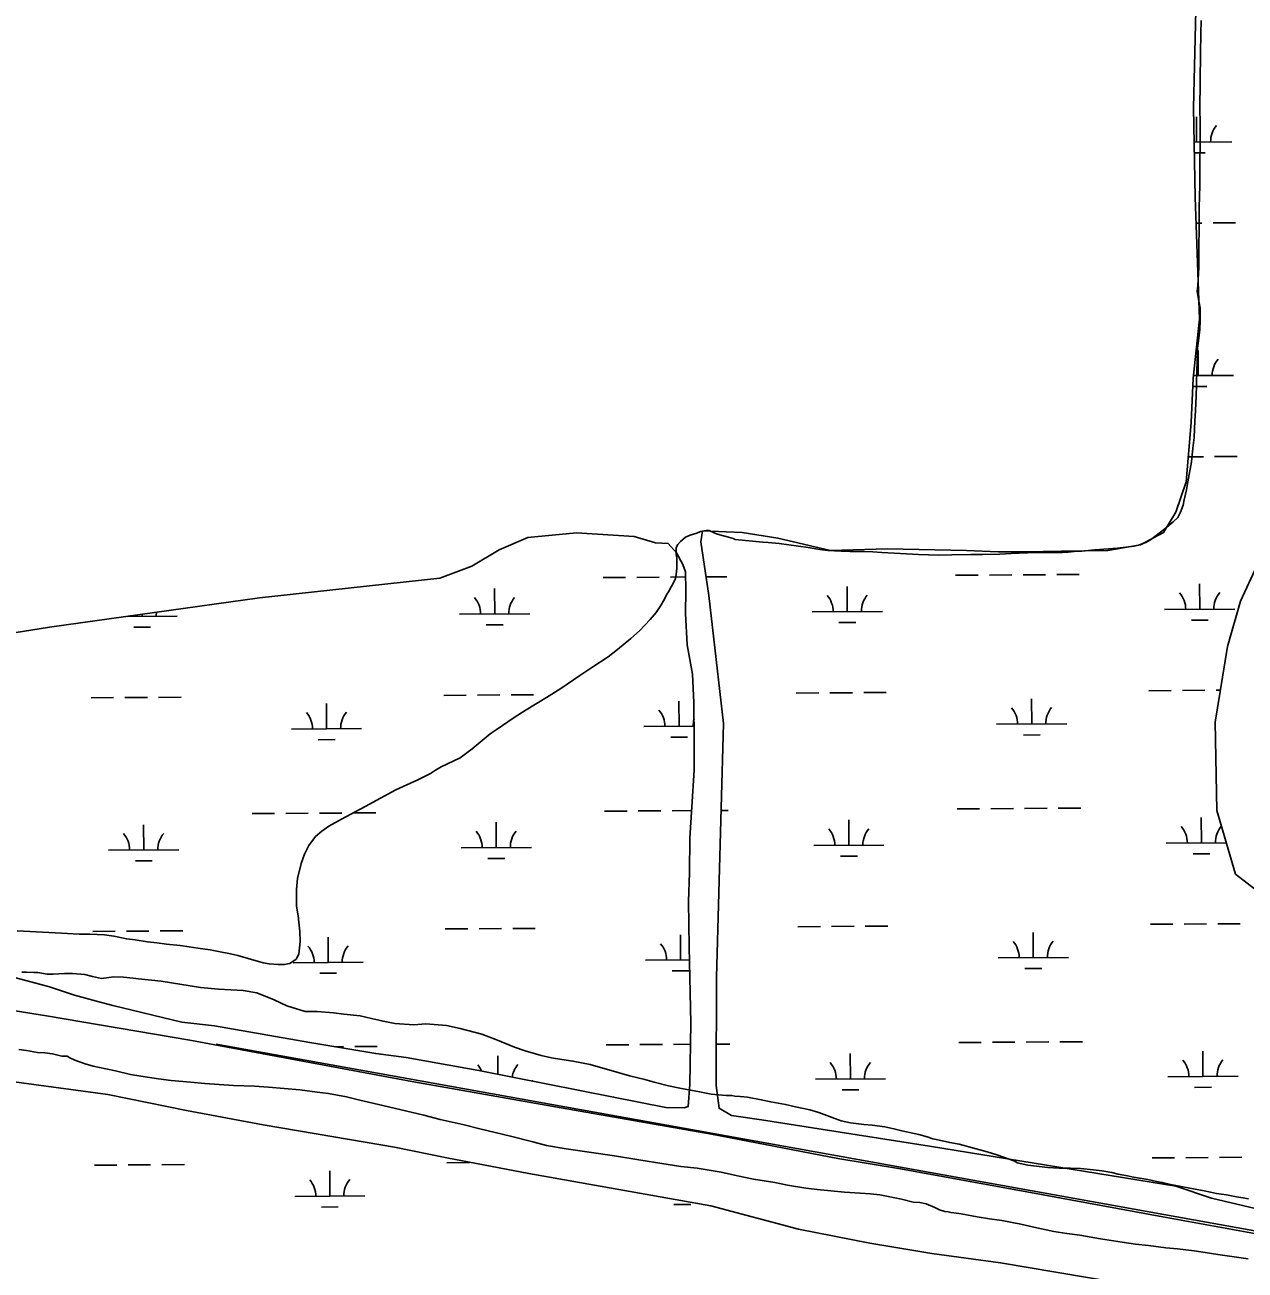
# Model space of a CAD drawing. Extents: x 3508733 to 3546731, y 546897 to 572481.
# Drawn here: x 3516242 to 3517979, y 555449 to 557222 of the extents above; entities that cross this region are included whole.
import ezdxf

# ---------------------------------------------------------------- set-up
doc = ezdxf.new("R2010")
doc.units = 0
for name, color, linetype in [('V-RAIL-TRAK', 7, 'Continuous'), ('V-ROAD-CNTR', 7, 'Continuous'), ('V-SITE-VEGE', 7, 'Continuous'), ('V-WETL-SWMP', 7, 'Continuous')]:
    doc.layers.add(name, color=color, linetype=linetype)

msp = doc.modelspace()

# ---------------------------------------------------------------- linework, layer by layer
at = {"layer": 'V-RAIL-TRAK'}
msp.add_lwpolyline([(3516090.8, 555839.8), (3516272.5, 555810.8), (3516476.3, 555776.2), (3516619.2, 555749.8), (3516792.7, 555717.3), (3516986.4, 555683.4), (3517219, 555642.4), (3517399.3, 555608), (3517488.2, 555593.1), (3517668.3, 555560.2), (3517861.6, 555524.9), (3518018.2, 555496.4), (3518211.5, 555461.3), (3518362.9, 555434.9)], dxfattribs=at)
at = {"layer": 'V-ROAD-CNTR'}
msp.add_lwpolyline([(3516514, 555770.7), (3518504.7, 555413), (3521298.4, 554907.1), (3523660.2, 554486.2), (3525992.9, 554060.5)], dxfattribs=at)
at = {"layer": 'V-SITE-VEGE'}
for p, q in [((3516233, 555763), (3516244.1, 555761.5)), ((3516244.1, 555761.5), (3516259.4, 555758.9)), ((3516259.4, 555758.9), (3516270.2, 555758.5)), ((3516270.2, 555758.5), (3516280.9, 555756.7)), ((3516280.9, 555756.7), (3516294.4, 555753.4)), ((3516294.4, 555753.4), (3516301.6, 555753.4)), ((3516301.6, 555753.4), (3516305.5, 555751.2)), ((3516305.5, 555751.2), (3516312.6, 555748)), ((3516312.6, 555748), (3516327.6, 555742.5)), ((3516327.6, 555742.5), (3516338.7, 555739.3)), ((3516338.7, 555739.3), (3516356.9, 555735.6)), ((3516356.9, 555735.6), (3516370.8, 555732.7)), ((3516370.8, 555732.7), (3516391.9, 555727.6)), ((3516391.9, 555727.6), (3516406.9, 555725)), ((3516406.9, 555725), (3516431.9, 555721.4)), ((3516431.9, 555721.4), (3516450.1, 555719.1)), ((3516450.1, 555719.1), (3516477.2, 555716.5)), ((3516477.2, 555716.5), (3516497.9, 555714.6)), ((3516497.9, 555714.6), (3516538.7, 555711.6)), ((3516538.7, 555711.6), (3516568.7, 555710.8)), ((3516568.7, 555710.8), (3516588.3, 555709.6)), ((3516588.3, 555709.6), (3516633.3, 555705.8)), ((3516633.3, 555705.8), (3516658, 555702.5)), ((3516658, 555702.5), (3516673.7, 555700.6)), ((3516673.7, 555700.6), (3516699.4, 555695.5)), ((3516699.4, 555695.5), (3516718.7, 555691.1)), ((3516718.7, 555691.1), (3516751.5, 555683.5)), ((3516751.5, 555683.5), (3516809.7, 555669.7)), ((3516809.7, 555669.7), (3516832.9, 555663.5)), ((3516832.9, 555663.5), (3516867.1, 555655.8)), ((3516867.1, 555655.8), (3516889.6, 555650)), ((3516889.6, 555650), (3516911.1, 555644.9)), ((3516911.1, 555644.9), (3516933.2, 555639.8)), ((3516933.2, 555639.8), (3516964.6, 555631.5)), ((3516964.6, 555631.5), (3516984.2, 555626.4)), ((3516984.2, 555626.4), (3517012.4, 555621.6)), ((3517012.4, 555621.6), (3517081, 555611.6)), ((3517081, 555611.6), (3517115.6, 555606.1)), ((3517115.6, 555606.1), (3517139.5, 555602.1)), ((3517139.5, 555602.1), (3517175.6, 555596.6)), ((3517175.6, 555596.6), (3517198.8, 555594)), ((3517198.8, 555594), (3517233.1, 555588.5)), ((3517233.1, 555588.5), (3517256.3, 555583.4)), ((3517256.3, 555583.4), (3517279.2, 555578.6)), ((3517279.2, 555578.6), (3517309.5, 555573.5)), ((3517309.5, 555573.5), (3517327.4, 555569.8)), ((3517327.4, 555569.8), (3517353.4, 555565.8)), ((3517353.4, 555565.8), (3517369.5, 555563.6)), ((3517369.5, 555563.6), (3517408.4, 555559.8)), ((3517408.4, 555559.8), (3517430.9, 555558.3)), ((3517430.9, 555558.3), (3517445.6, 555557.5)), ((3517445.6, 555557.5), (3517458.8, 555556)), ((3517458.8, 555556), (3517477.7, 555552.4)), ((3517477.7, 555552.4), (3517489.5, 555549.8)), ((3517489.5, 555549.8), (3517506.3, 555545.8)), ((3517506.3, 555545.8), (3517515.9, 555545)), ((3517515.9, 555545), (3517524.8, 555543.2)), ((3517524.8, 555543.2), (3517537, 555538.2)), ((3517537, 555538.2), (3517543.7, 555534.9)), ((3517543.7, 555534.9), (3517551.6, 555532.4)), ((3517551.6, 555532.4), (3517556.2, 555532)), ((3517556.2, 555532), (3517559.8, 555530.9)), ((3517559.8, 555530.9), (3517564.3, 555530.5)), ((3517564.3, 555530.5), (3517574.9, 555529.1)), ((3517574.9, 555529.1), (3517597.6, 555524.8)), ((3517597.6, 555524.8), (3517615.1, 555521.9)), ((3517615.1, 555521.9), (3517632.7, 555519.4)), ((3517632.7, 555519.4), (3517659.5, 555514.4)), ((3517659.5, 555514.4), (3517678.3, 555510.1)), ((3517678.3, 555510.1), (3517706.5, 555504.1)), ((3517706.5, 555504.1), (3517725.1, 555500.9)), ((3517725.1, 555500.9), (3517743.6, 555498.7)), ((3517743.6, 555498.7), (3517773.2, 555493.7)), ((3517773.2, 555493.7), (3517804.1, 555488.6)), ((3517804.1, 555488.6), (3517823, 555486.1)), ((3517823, 555486.1), (3517841.2, 555484.2)), ((3517841.2, 555484.2), (3517866.3, 555480.6)), ((3517866.3, 555480.6), (3517882.5, 555479.1)), ((3517882.5, 555479.1), (3517906.2, 555476.2)), ((3517906.2, 555476.2), (3517922.3, 555474)), ((3517922.3, 555474), (3517939.9, 555471.2)), ((3517939.9, 555471.2), (3517966.7, 555467.5)), ((3517966.7, 555467.5), (3517983.5, 555465))]:
    msp.add_line(p, q, dxfattribs=at)
for points in [[(3517727, 556471.3), (3517735.6, 556472.3), (3517746.6, 556472.9), (3517764.8, 556474.8), (3517797.2, 556477), (3517821, 556480), (3517827.2, 556481.3), (3517837.5, 556485), (3517844.4, 556488.7), (3517864.5, 556504.4), (3517876.6, 556514.3), (3517883.2, 556520.8), (3517887, 556528), (3517890.8, 556538.3), (3517892.3, 556545.9), (3517895.5, 556559.9), (3517897.6, 556571.3), (3517902.6, 556599.8), (3517904.5, 556619.4), (3517906.3, 556634.5), (3517907.2, 556658.2), (3517908.3, 556672.7), (3517909.5, 556693.7), (3517909.6, 556708.8), (3517910.1, 556732.2), (3517910.8, 556740.1), (3517911.3, 556761.8), (3517912.4, 556772.4), (3517914.6, 556788.2), (3517915, 556800.6), (3517914.8, 556819.2), (3517912.8, 556830.9), (3517910.5, 556842.3), (3517911.6, 556850.5), (3517913.1, 556877.3), (3517913.7, 556962), (3517914.3, 556993.3), (3517914.9, 557083.7), (3517914.7, 557101.6), (3517915.3, 557181.8), (3517915.8, 557209.3), (3517916.6, 557228.2)], [(3516462.7, 555911.3), (3516475.6, 555909.1), (3516488.1, 555907.6), (3516505.2, 555905.1), (3516517.3, 555902.5), (3516534.5, 555899.2), (3516544.8, 555897), (3516559.5, 555892.7), (3516580.9, 555886.5), (3516589.4, 555885), (3516602.3, 555883.9), (3516610.9, 555883.9), (3516618.7, 555885.6), (3516627.7, 555891.7), (3516631.7, 555898.8), (3516633.5, 555917), (3516633.2, 555931.3), (3516630.5, 555953.5), (3516628.4, 555967.4), (3516628.5, 555991), (3516630, 556006.4), (3516635.1, 556028.1), (3516639.8, 556041.3), (3516645.9, 556053.8), (3516655.6, 556066.6), (3516664.2, 556074.1), (3516674.3, 556081.2), (3516692.2, 556091.1), (3516705.8, 556098.2), (3516725.9, 556109.2), (3516769.9, 556132.6), (3516801.1, 556147.1), (3516819.3, 556156.3), (3516826.1, 556160.9), (3516834.4, 556165.5), (3516861.6, 556178.6), (3516878.4, 556191.4), (3516904.3, 556212.7), (3516912.5, 556218.1), (3516938.3, 556235.8), (3516955.5, 556246.8), (3516984.5, 556264.2), (3517004.6, 556277.3), (3517031.8, 556295.4), (3517048.7, 556307.1), (3517072, 556322.4), (3517085.6, 556332.7), (3517104.6, 556348.3), (3517116.8, 556359.4), (3517131.9, 556375.4), (3517140.2, 556385.4), (3517146.3, 556393.9), (3517152.4, 556404.2), (3517155.3, 556410.3), (3517157.8, 556414.6), (3517161.8, 556422.1), (3517165, 556427.4), (3517167.9, 556433.8), (3517169, 556438.8), (3517169.7, 556448.8), (3517169.8, 556463.1), (3517169.1, 556468.1), (3517168.8, 556474.2), (3517168.8, 556478.1), (3517171.3, 556482.4), (3517174.9, 556486.3), (3517182.4, 556492.4), (3517188.9, 556495.5), (3517198.5, 556498.4), (3517203.6, 556500.5), (3517211.4, 556501.9), (3517215.7, 556501.9), (3517222.8, 556498.6), (3517226.4, 556497.2), (3517231, 556496.1), (3517243.5, 556492.4), (3517250.3, 556490.6), (3517252.8, 556489.5), (3517292.2, 556485.3), (3517299.8, 556484.9), (3517315.6, 556483.5), (3517356.9, 556477.7), (3517373.4, 556475.1), (3517385, 556473.7), (3517403.6, 556472.9), (3517416.7, 556472.4), (3517435.9, 556472.3), (3517448.7, 556471.9), (3517461.7, 556470.7), (3517496.8, 556468.8), (3517514, 556468), (3517542.6, 556467.1), (3517561.5, 556467.6), (3517588.3, 556467.8), (3517605.2, 556468), (3517629.6, 556468.6), (3517645.8, 556469.5), (3517669.2, 556470.3), (3517698.8, 556470.8), (3517719.1, 556470.7), (3517727, 556471.3)], [(3516230.5, 555932), (3516248.8, 555930.9), (3516275.9, 555929.7), (3516293.8, 555928.5), (3516318.8, 555927.3), (3516334.1, 555927.3), (3516355.2, 555926.5), (3516368.4, 555924.6), (3516386.6, 555920.6), (3516398.8, 555919.1), (3516416.3, 555916.5), (3516429.5, 555915.1), (3516443.1, 555913.2), (3516462.7, 555911.3)], [(3517252.5, 555696.7), (3517248.2, 555697.4), (3517240, 555697.4), (3517218.9, 555699.3), (3517202.2, 555702.9), (3517174.3, 555708.1), (3517158.2, 555711.4), (3517137.5, 555716.5), (3517124.3, 555720.4), (3517102.6, 555725.5), (3517087.6, 555729.9), (3517046.5, 555741.5), (3517021.9, 555746.6), (3517006.2, 555748.8), (3516991.6, 555751), (3516976.6, 555754.7), (3516954.1, 555761.2), (3516938.7, 555766.3), (3516912, 555777.5), (3516892.4, 555785.1), (3516861.3, 555793.1), (3516841.7, 555797.1), (3516812.7, 555799.4), (3516795.2, 555798.4), (3516768.4, 555799.9), (3516751.7, 555803.2), (3516735.2, 555807.2), (3516718.8, 555810.9), (3516695.6, 555813.5), (3516681, 555815.3), (3516657.7, 555817.2), (3516640.6, 555817.3), (3516614.5, 555825.3), (3516596.7, 555833.9), (3516571.8, 555843.7), (3516552.5, 555847), (3516517.1, 555848.9), (3516491.7, 555851.5), (3516435.7, 555860.4), (3516403.5, 555863.7), (3516395.7, 555864.8), (3516381.8, 555866.3), (3516368.5, 555866.4), (3516350.7, 555864.3), (3516337.8, 555866.9), (3516327.1, 555869.8), (3516309.6, 555871.3), (3516298.2, 555871.3), (3516282.1, 555870.3), (3516273.5, 555870.4), (3516260.3, 555872.6), (3516254.2, 555872.6), (3516243.9, 555873), (3516237.1, 555873.4)], [(3517983.8, 555550.3), (3517975.9, 555552.1), (3517966.6, 555553.5), (3517952.5, 555556.1), (3517938.4, 555558.2), (3517929.8, 555559.7), (3517920.9, 555561.8), (3517907.8, 555564.3), (3517887.9, 555567.9), (3517872.8, 555570.7), (3517861.1, 555573.9), (3517852.9, 555575.3), (3517840.5, 555577.8), (3517819.9, 555581.4), (3517811.3, 555583.2), (3517798.2, 555585.7), (3517789, 555587.8), (3517774.9, 555590.3), (3517763.2, 555591.8), (3517744.6, 555593.6), (3517730.2, 555594.1), (3517714, 555594.2), (3517697.9, 555595), (3517669.7, 555598.3), (3517654.6, 555601.8), (3517651.1, 555603.9), (3517625.5, 555613.2), (3517611.6, 555617.5), (3517595.9, 555621.5), (3517571.7, 555628.1), (3517558.4, 555630.6), (3517548.1, 555632.8), (3517534.2, 555636.1), (3517526.3, 555638.6), (3517514.5, 555642.2), (3517490.3, 555647.4), (3517478.9, 555650.3), (3517466, 555652.8), (3517448.1, 555655.4), (3517436, 555656.5), (3517417.1, 555658.8), (3517403.9, 555661.7), (3517391, 555666.4), (3517372.1, 555673.6), (3517359.3, 555677.2), (3517338.9, 555681.6), (3517324.6, 555684.9), (3517303.9, 555688.6), (3517290, 555691.5), (3517270.4, 555695.1), (3517260, 555696.3), (3517252.5, 555696.7)]]:
    msp.add_lwpolyline(points, dxfattribs=at)
at = {"layer": 'V-WETL-SWMP'}
for p, q in [((3517909.9, 557055.3), (3517909.6, 557091.3)), ((3517906.3, 557055.3), (3517959.9, 557055.6)), ((3517906.6, 557039.8), (3517922, 557039.9)), ((3517909.2, 556939.8), (3517917.3, 556939.9)), ((3517933.3, 556940), (3517965.3, 556940.2)), ((3517912.2, 556722.6), (3517911.9, 556758.6)), ((3517905.2, 556722.6), (3517962.2, 556723)), ((3517904.3, 556707.1), (3517924.3, 556707.3)), ((3517898, 556607.1), (3517919.5, 556607.2)), ((3517935.5, 556607.3), (3517967.5, 556607.6)), ((3517064.8, 556435.1), (3517096.8, 556435.3)), ((3517112.7, 556435.4), (3517144.7, 556435.6)), ((3517160.7, 556435.7), (3517182.1, 556435.9)), ((3517211.6, 556435.9), (3517240.9, 556436.1)), ((3517566.8, 556438.3), (3517598.8, 556438.5)), ((3517614.8, 556438.6), (3517646.8, 556438.9)), ((3517662.8, 556439), (3517694.8, 556439.2)), ((3517710.8, 556439.3), (3517742.8, 556439.5)), ((3516910.5, 556383.3), (3516910.3, 556419.3)), ((3517412.5, 556386.5), (3517412.3, 556422.5)), ((3517914.4, 556390), (3517914.2, 556426)), ((3516387.2, 556379.7), (3516458.6, 556380.2)), ((3516408.6, 556379.8), (3516408.6, 556382.7)), ((3516860.5, 556382.9), (3516960.5, 556383.6)), ((3517362.5, 556386.2), (3517462.5, 556386.9)), ((3517864.4, 556389.6), (3517964.4, 556390.3)), ((3517902.5, 556374.4), (3517926.5, 556374.6)), ((3516396.7, 556364.3), (3516420.7, 556364.5)), ((3516898.6, 556367.7), (3516922.6, 556367.9)), ((3517400.6, 556371), (3517424.6, 556371.2)), ((3516837.9, 556267.3), (3516869.9, 556267.5)), ((3516885.9, 556267.7), (3516917.9, 556267.9)), ((3516933.9, 556268), (3516965.9, 556268.2)), ((3517339.9, 556270.6), (3517371.9, 556270.8)), ((3517387.9, 556270.9), (3517419.9, 556271.1)), ((3517435.9, 556271.2), (3517467.9, 556271.5)), ((3517841.8, 556274), (3517873.8, 556274.2)), ((3517889.8, 556274.3), (3517921.8, 556274.6)), ((3517937.8, 556274.7), (3517943.7, 556274.7)), ((3516336, 556263.9), (3516368, 556264.1)), ((3516384, 556264.2), (3516416, 556264.4)), ((3516432, 556264.5), (3516464, 556264.8)), ((3516671.1, 556219.8), (3516670.9, 556255.8)), ((3517173, 556223.2), (3517172.8, 556259.2)), ((3517675.1, 556226.4), (3517674.8, 556262.4)), ((3516621.1, 556219.4), (3516721.1, 556220.1)), ((3517123, 556222.8), (3517194.3, 556223.3)), ((3517625.1, 556226.1), (3517725.1, 556226.8)), ((3516659.3, 556204.2), (3516683.3, 556204.4)), ((3517161.1, 556207.7), (3517185.1, 556207.8)), ((3517663.2, 556210.9), (3517687.2, 556211.1)), ((3516565.1, 556099), (3516597.1, 556099.2)), ((3516613.1, 556099.3), (3516645.1, 556099.5)), ((3516661.1, 556099.6), (3516693.1, 556099.8)), ((3516709.1, 556099.9), (3516741.1, 556100.2)), ((3517067, 556102.4), (3517099, 556102.6)), ((3517115, 556102.7), (3517147, 556102.9)), ((3517163, 556103), (3517191, 556103.2)), ((3517232.8, 556103.4), (3517243.1, 556103.4)), ((3517569, 556105.7), (3517601, 556105.9)), ((3517617, 556106), (3517649, 556106.2)), ((3517665, 556106.3), (3517697, 556106.5)), ((3517713, 556106.6), (3517745, 556106.9)), ((3517916.7, 556057.3), (3517916.5, 556093.3)), ((3516410.9, 556047.2), (3516410.6, 556083.2)), ((3516912.8, 556050.6), (3516912.5, 556086.6)), ((3517414.8, 556053.9), (3517414.6, 556089.9)), ((3517866.7, 556056.9), (3517952.2, 556057.5)), ((3516360.9, 556046.8), (3516460.9, 556047.5)), ((3516862.8, 556050.2), (3516962.8, 556050.9)), ((3517364.8, 556053.5), (3517464.8, 556054.2)), ((3517402.9, 556038.3), (3517426.9, 556038.5)), ((3517904.8, 556041.8), (3517928.8, 556041.9)), ((3516399, 556031.6), (3516423, 556031.8)), ((3516900.9, 556035.1), (3516924.9, 556035.2)), ((3516338.3, 555931.2), (3516370.3, 555931.4)), ((3516386.3, 555931.6), (3516418.3, 555931.8)), ((3516434.3, 555931.9), (3516466.3, 555932.1)), ((3516840.2, 555934.7), (3516872.2, 555934.9)), ((3516888.2, 555935), (3516920.2, 555935.2)), ((3516936.2, 555935.3), (3516968.2, 555935.5)), ((3517342.2, 555937.9), (3517374.2, 555938.1)), ((3517390.2, 555938.2), (3517422.2, 555938.5)), ((3517438.2, 555938.6), (3517470.2, 555938.8)), ((3517844.1, 555941.4), (3517876.1, 555941.6)), ((3517892.1, 555941.7), (3517924.1, 555941.9)), ((3517940.1, 555942), (3517972.1, 555942.2)), ((3516673.4, 555887.1), (3516673.2, 555923.1)), ((3517175.3, 555890.5), (3517175.1, 555926.5)), ((3517677.3, 555893.8), (3517677.1, 555929.8)), ((3516623.4, 555886.7), (3516723.4, 555887.4)), ((3517125.3, 555890.2), (3517187.6, 555890.6)), ((3517627.3, 555893.4), (3517727.3, 555894.1)), ((3517665.4, 555878.3), (3517689.4, 555878.4)), ((3516661.5, 555871.6), (3516685.5, 555871.7)), ((3517163.4, 555875), (3517187.4, 555875.2)), ((3517571.3, 555773), (3517603.3, 555773.2)), ((3517619.3, 555773.3), (3517651.3, 555773.5)), ((3517667.3, 555773.6), (3517699.3, 555773.9)), ((3517715.3, 555774), (3517747.3, 555774.2)), ((3516682.5, 555767.1), (3516695.4, 555767.2)), ((3516711.4, 555767.3), (3516743.4, 555767.5)), ((3516915, 555727.9), (3516914.8, 555753.9)), ((3517069.3, 555769.7), (3517101.3, 555769.9)), ((3517117.3, 555770.1), (3517149.3, 555770.3)), ((3517165.3, 555770.4), (3517189.2, 555770.5)), ((3517226.1, 555770.6), (3517245.4, 555770.8)), ((3517417.1, 555721.2), (3517416.8, 555757.2)), ((3517919, 555724.6), (3517918.7, 555760.6)), ((3516072.6, 555737.9), (3516359.5, 555698.9)), ((3516963.7, 555718.3), (3516965, 555718.3)), ((3517367.1, 555720.8), (3517467.1, 555721.5)), ((3517869, 555724.3), (3517969, 555725)), ((3517405.2, 555705.7), (3517429.2, 555705.8)), ((3517907.1, 555709.1), (3517931.1, 555709.3)), ((3516359.5, 555698.9), (3516471.9, 555676.3)), ((3516471.9, 555676.3), (3516581.1, 555655.6)), ((3516581.1, 555655.6), (3516681.6, 555638.5)), ((3516681.6, 555638.5), (3516767.9, 555623.9)), ((3516767.9, 555623.9), (3516842.2, 555608.8)), ((3516340.7, 555598.4), (3516372.7, 555598.6)), ((3516388.7, 555598.7), (3516420.7, 555598.9)), ((3516436.7, 555599), (3516468.7, 555599.3)), ((3516842.2, 555608.8), (3516959.3, 555586.7)), ((3516842.6, 555601.8), (3516874.6, 555602)), ((3517846.4, 555608.7), (3517878.4, 555608.9)), ((3517894.4, 555609), (3517926.4, 555609.2)), ((3517942.4, 555609.3), (3517974.4, 555609.6)), ((3516675.8, 555554.3), (3516675.6, 555590.3)), ((3516959.3, 555586.7), (3517218.1, 555540.5)), ((3516625.8, 555553.9), (3516725.8, 555554.6)), ((3517165.8, 555542.2), (3517189.8, 555542.3)), ((3516663.9, 555538.7), (3516687.9, 555538.9)), ((3517218.1, 555540.5), (3517343.3, 555507.3)), ((3517343.3, 555507.3), (3517444.7, 555487.5)), ((3517444.7, 555487.5), (3517532.9, 555472.8)), ((3517532.9, 555472.8), (3517630.6, 555459.5)), ((3517630.6, 555459.5), (3517794, 555431.6))]:
    msp.add_line(p, q, dxfattribs=at)
for points in [[(3517206.5, 556501.6), (3517263.1, 556499.3), (3517313.7, 556491.2), (3517388.5, 556473.4), (3517469.9, 556475.8), (3517582.5, 556473.4), (3517627.5, 556471.8), (3517665.6, 556471.6), (3517717.1, 556472.8), (3517783.3, 556473.8), (3517829.8, 556481.9), (3517863, 556499.2), (3517880.1, 556528.4), (3517894.9, 556571.5), (3517902.2, 556656.1), (3517904.8, 556719.1), (3517914, 556803.2), (3517907.9, 556976.9), (3517905.3, 557103.8), (3517910.4, 557302.3)], [(3518107.7, 557222.4), (3518114.4, 557203.6), (3518113.5, 557006.3), (3518114.7, 556774.7), (3518103.4, 556709.7), (3518082.5, 556642.6), (3518052, 556578.2), (3518027.9, 556525.2), (3518002, 556464.9), (3517972.4, 556401.4), (3517953.8, 556336.9), (3517936.3, 556229.4), (3517938.5, 556103.5), (3517965.5, 556012.8), (3518021.1, 555969.5), (3518089.8, 555979.2), (3518121.1, 556002.4), (3518142.4, 556062.7), (3518137.7, 556120), (3518132.5, 556183.2), (3518141.1, 556257.3), (3518142.2, 556312.2)], [(3516175.8, 556348.2), (3516276.6, 556364.3), (3516575.8, 556406), (3516832.5, 556434.4), (3516878.1, 556451.1), (3516916.9, 556474.7), (3516957.5, 556492.3), (3517026.9, 556498.9), (3517109.1, 556493.5), (3517139.7, 556484.5), (3517157.6, 556483.4), (3517169.4, 556470.5), (3517178.2, 556453.6), (3517182, 556443.4), (3517182.5, 556416.5), (3517182.3, 556383.7), (3517184.6, 556339.1), (3517192.2, 556297.4), (3517194.1, 556257.1), (3517194.5, 556202), (3517194.3, 556160.6), (3517191.3, 556108.8), (3517188.4, 556063.8), (3517187.9, 556014.8), (3517186.3, 555973.8), (3517187.2, 555909.3), (3517189.6, 555800.8), (3517188.3, 555713.4), (3517186.1, 555682.1), (3517180.4, 555680), (3517154.3, 555680.4), (3517079.7, 555695.4), (3516888.1, 555733.1), (3516784.3, 555751.9), (3516741.3, 555757.2), (3516647.3, 555773), (3516511.5, 555796.9), (3516465.3, 555802.2), (3516366.8, 555825.8), (3516343.5, 555832.1), (3516312.2, 555840.5), (3516276.5, 555852.1), (3516228.8, 555865.1)], [(3517993.1, 555536.6), (3517930.9, 555551.5), (3517880.5, 555568.3), (3517529.8, 555625.4), (3517290.4, 555662.7), (3517247.8, 555669.3), (3517230, 555679.5), (3517226, 555711.6), (3517226.3, 555865.5), (3517236.2, 556227.5), (3517215.6, 556409.5), (3517204, 556486), (3517206.5, 556501.6)]]:
    msp.add_lwpolyline(points, dxfattribs=at)
for centre, start, end in [((3517965.1, 557056.1), 139.6198, 181.1635), ((3517967.4, 556723.5), 139.6198, 181.1635), ((3517357.3, 556386.6), 359.6198, 41.1635), ((3517467.8, 556387.4), 139.6198, 181.1635), ((3517859.2, 556390), 359.6198, 41.1635), ((3517969.7, 556390.8), 139.6198, 181.1635), ((3516855.3, 556383.4), 359.6198, 41.1635), ((3516965.7, 556384.1), 139.6198, 181.1635), ((3516353.4, 556379.9), 359.6198, 359.922), ((3516463.9, 556380.7), 172.1494, 181.1635), ((3517619.8, 556226.5), 359.6198, 41.1635), ((3517730.3, 556227.3), 139.6198, 181.1635), ((3516615.9, 556219.9), 359.6198, 41.1635), ((3516726.4, 556220.6), 139.6198, 181.1635), ((3517117.8, 556223.3), 359.6198, 41.1635), ((3517228.3, 556224), 164.7865, 181.1635), ((3516857.5, 556050.7), 359.6198, 41.1635), ((3516968, 556051.4), 139.6198, 181.1635), ((3517359.6, 556054), 359.6198, 41.1635), ((3517470, 556054.7), 139.6198, 181.1635), ((3517861.5, 556057.4), 359.6198, 41.1635), ((3517971.9, 556058.1), 139.6198, 181.1635), ((3516355.6, 556047.3), 359.6198, 41.1635), ((3516466.1, 556048), 139.6198, 181.1635), ((3517120.1, 555890.6), 359.6198, 41.1635), ((3517622.1, 555893.9), 359.6198, 41.1635), ((3517732.6, 555894.6), 139.6198, 181.1635), ((3516618.2, 555887.2), 359.6198, 41.1635), ((3516728.7, 555887.9), 139.6198, 181.1635), ((3516859.8, 555718), 24.0657, 41.1635), ((3516970.3, 555718.8), 139.6198, 171.7428), ((3517361.8, 555721.3), 359.6198, 41.1635), ((3517472.3, 555722), 139.6198, 181.1635), ((3517863.7, 555724.7), 359.6198, 41.1635), ((3517974.2, 555725.5), 139.6198, 181.1635), ((3516620.6, 555554.3), 359.6198, 41.1635), ((3516731, 555555.1), 139.6198, 181.1635)]:
    msp.add_arc(centre, 35.2, start, end, dxfattribs=at)

doc.saveas('drawing.dxf')
